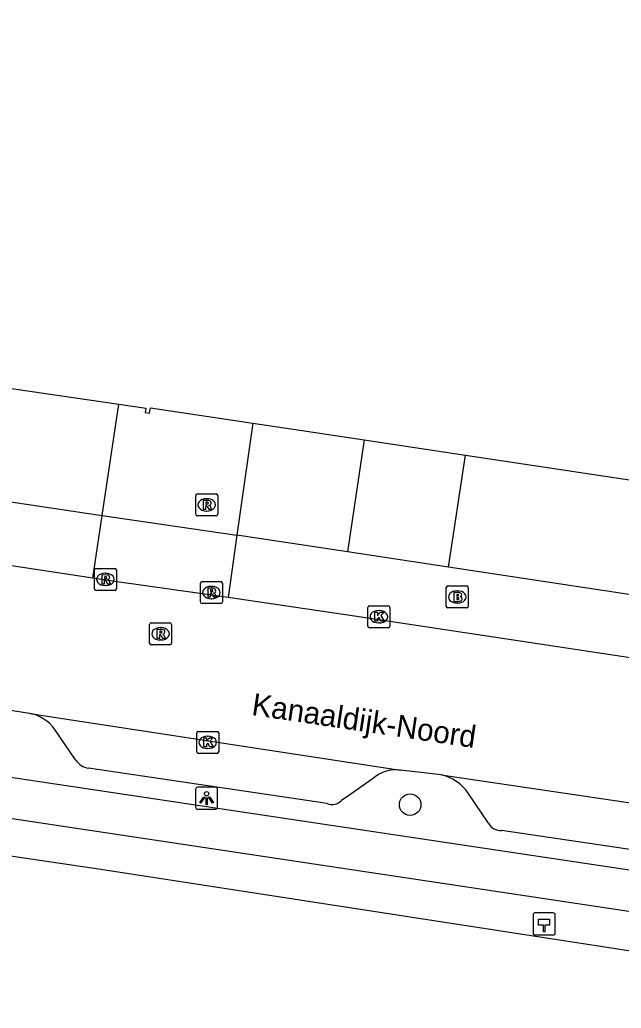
# Model space of a CAD drawing. Extents: x 163010 to 163853, y 382793 to 383982.
# Drawn here: x 163641 to 163668.32, y 382793.19 to 382838.1 of the extents above; entities that cross this region are included whole.
import ezdxf

# ---------------------------------------------------------------- set-up
doc = ezdxf.new("R2010")
doc.units = 0
for name, color, linetype in [('IMGEO_Boom', 7, 'Continuous'), ('IMGEO_Brandkraan', 7, 'Continuous'), ('IMGEO_Fietspad_open', 7, 'Continuous'), ('IMGEO_Hectometerpaal', 7, 'Continuous'), ('IMGEO_Kolk', 7, 'Continuous'), ('IMGEO_Lichtpunt', 7, 'Continuous'), ('IMGEO_Openbare_ruimte_label', 7, 'Continuous'), ('IMGEO_Pand', 7, 'Continuous'), ('IMGEO_Parkeervlak_open', 7, 'Continuous'), ('IMGEO_Rijbaan_lokaal_open', 7, 'Continuous'), ('IMGEO_Rioolput', 7, 'Continuous'), ('IMGEO_Voetpad_open', 7, 'Continuous'), ('IMGEO_Waterloop', 7, 'Continuous')]:
    doc.layers.add(name, color=color, linetype=linetype)

msp = doc.modelspace()

# ---------------------------------------------------------------- linework, layer by layer
at = {"layer": 'IMGEO_Boom'}
msp.add_circle((163658.734, 382802.442), 0.489, dxfattribs=at)
at = {"layer": 'IMGEO_Brandkraan'}
for p, q in [((163660.375, 382811.45), (163660.375, 382812.302)), ((163660.45, 382812.376), (163661.302, 382812.376)), ((163661.376, 382812.302), (163661.376, 382811.45)), ((163660.863, 382812.156), (163660.888, 382812.156)), ((163661.302, 382811.376), (163660.45, 382811.376)), ((163660.886, 382811.596), (163660.861, 382811.596))]:
    msp.add_line(p, q, dxfattribs=at)
for points in [[(163660.375, 382811.45), (163660.375, 382812.302)], [(163660.45, 382812.376), (163661.302, 382812.376)], [(163661.376, 382812.302), (163661.376, 382811.45)], [(163660.723, 382812.076), (163660.723, 382811.676), (163660.936, 382811.676)], [(163660.954, 382812.076), (163660.723, 382812.076)], [(163660.902, 382811.995), (163660.848, 382811.995), (163660.848, 382811.919)], [(163660.848, 382811.919), (163660.901, 382811.919)], [(163660.91, 382811.843), (163660.848, 382811.843), (163660.848, 382811.762)], [(163660.848, 382811.762), (163660.91, 382811.762)], [(163661.302, 382811.376), (163660.45, 382811.376)]]:
    msp.add_lwpolyline(points, dxfattribs=at)
for centre, radius, start, end in [((163660.452, 382812.3), 0.0765, 91.552, 178.448), ((163660.452, 382812.3), 0.0765, 91.552, 178.448), ((163661.3, 382812.3), 0.0765, 1.552, 88.448), ((163661.3, 382812.3), 0.0765, 1.552, 88.448), ((163660.903, 382811.957), 0.0379, 267.8285, 90.9355), ((163660.911, 382811.802), 0.0404, 269.8759, 90.5077), ((163660.958, 382811.931), 0.145, 59.4692, 91.5367), ((163660.983, 382811.978), 0.0922, 285.5137, 58.1501), ((163660.988, 382811.786), 0.105, 301.3115, 78.989), ((163660.452, 382811.452), 0.0765, 181.552, 268.448), ((163660.452, 382811.452), 0.0765, 181.552, 268.448), ((163660.942, 382811.927), 0.251, 268.6676, 293.5347), ((163661.3, 382811.452), 0.0765, 271.552, 358.448), ((163661.3, 382811.452), 0.0765, 271.552, 358.448)]:
    msp.add_arc(centre, radius, start, end, dxfattribs=at)
for centre, major_axis, ratio, start_param, end_param in [((163660.862, 382811.876), (-0.387, 0.002), 0.722429, 4.712389, 7.853982), ((163660.887, 382811.876), (-0.39, 0.002), 0.717154, 1.570796, 4.712389)]:
    msp.add_ellipse(centre, major_axis=major_axis, ratio=ratio, start_param=start_param, end_param=end_param, dxfattribs=at)
at = {"layer": 'IMGEO_Fietspad_open'}
for points in [[(163686.181, 382796.847), (163580.024, 382812.745), (163535.568, 382819.448), (163509.609, 382823.407)], [(163509.094, 382821.64), (163535.397, 382817.662), (163579.683, 382810.971), (163685.894, 382795.009), (163685.894, 382795.009)]]:
    msp.add_lwpolyline(points, dxfattribs=at)
at = {"layer": 'IMGEO_Hectometerpaal'}
for p, q in [((163664.321, 382797.439), (163664.321, 382796.598)), ((163664.321, 382797.439), (163664.321, 382796.598)), ((163665.237, 382797.523), (163664.396, 382797.523)), ((163665.237, 382797.523), (163664.396, 382797.523)), ((163665.321, 382796.607), (163665.321, 382797.448)), ((163665.321, 382796.607), (163665.321, 382797.448)), ((163664.405, 382796.523), (163665.246, 382796.523)), ((163664.405, 382796.523), (163665.246, 382796.523))]:
    msp.add_line(p, q, dxfattribs=at)
msp.add_lwpolyline([(163664.846, 382796.667), (163664.786, 382796.667), (163664.786, 382796.972), (163664.566, 382796.972), (163664.566, 382797.241), (163665.066, 382797.241), (163665.066, 382796.972), (163664.846, 382796.972), (163664.846, 382796.667)], dxfattribs=at)
for centre, start, end in [((163664.399, 382797.445), 92.4484, 184.2845), ((163664.399, 382797.445), 92.4484, 184.2845), ((163665.243, 382797.445), 2.4484, 94.2845), ((163665.243, 382797.445), 2.4484, 94.2845), ((163664.399, 382796.601), 182.4484, 274.2845), ((163664.399, 382796.601), 182.4484, 274.2845), ((163665.243, 382796.601), 272.4484, 4.2845), ((163665.243, 382796.601), 272.4484, 4.2845)]:
    msp.add_arc(centre, 0.0779, start, end, dxfattribs=at)
at = {"layer": 'IMGEO_Kolk'}
for p, q in [((163656.812, 382810.553), (163656.812, 382811.405)), ((163656.887, 382811.479), (163657.739, 382811.479)), ((163657.813, 382811.405), (163657.813, 382810.553)), ((163657.3, 382811.259), (163657.325, 382811.259)), ((163657.739, 382810.479), (163656.887, 382810.479)), ((163657.323, 382810.699), (163657.298, 382810.699)), ((163649.041, 382804.846), (163649.041, 382805.698)), ((163649.116, 382805.772), (163649.968, 382805.772)), ((163649.529, 382805.552), (163649.554, 382805.552)), ((163650.042, 382805.698), (163650.042, 382804.846)), ((163649.552, 382804.992), (163649.527, 382804.992)), ((163649.968, 382804.772), (163649.116, 382804.772))]:
    msp.add_line(p, q, dxfattribs=at)
for points in [[(163656.812, 382810.553), (163656.812, 382811.405)], [(163656.887, 382811.479), (163657.739, 382811.479)], [(163657.813, 382811.405), (163657.813, 382810.553)], [(163657.133, 382811.179), (163657.256, 382811.179), (163657.256, 382811.028), (163657.386, 382811.179), (163657.55, 382811.179), (163657.404, 382811.028), (163657.557, 382810.779), (163657.405, 382810.779), (163657.32, 382810.943), (163657.256, 382810.876), (163657.256, 382810.779), (163657.133, 382810.779), (163657.133, 382811.179)], [(163657.739, 382810.479), (163656.887, 382810.479)], [(163649.041, 382804.846), (163649.041, 382805.698)], [(163649.116, 382805.772), (163649.968, 382805.772)], [(163649.362, 382805.472), (163649.485, 382805.472), (163649.485, 382805.321), (163649.615, 382805.472), (163649.779, 382805.472), (163649.633, 382805.321), (163649.786, 382805.072), (163649.634, 382805.072), (163649.549, 382805.236), (163649.485, 382805.169), (163649.485, 382805.072), (163649.362, 382805.072), (163649.362, 382805.472)], [(163650.042, 382805.698), (163650.042, 382804.846)], [(163649.968, 382804.772), (163649.116, 382804.772)]]:
    msp.add_lwpolyline(points, dxfattribs=at)
for centre, start, end in [((163656.889, 382811.403), 91.552, 178.448), ((163656.889, 382811.403), 91.552, 178.448), ((163657.737, 382811.403), 1.552, 88.448), ((163657.737, 382811.403), 1.552, 88.448), ((163656.889, 382810.555), 181.552, 268.448), ((163656.889, 382810.555), 181.552, 268.448), ((163657.737, 382810.555), 271.552, 358.448), ((163657.737, 382810.555), 271.552, 358.448), ((163649.118, 382805.696), 91.552, 178.448), ((163649.118, 382805.696), 91.552, 178.448), ((163649.966, 382805.696), 1.552, 88.448), ((163649.966, 382805.696), 1.552, 88.448), ((163649.118, 382804.848), 181.552, 268.448), ((163649.118, 382804.848), 181.552, 268.448), ((163649.966, 382804.848), 271.552, 358.448), ((163649.966, 382804.848), 271.552, 358.448)]:
    msp.add_arc(centre, 0.0765, start, end, dxfattribs=at)
for centre, major_axis, ratio, start_param, end_param in [((163657.299, 382810.979), (-0.387, 0.002), 0.722429, 4.712389, 7.853982), ((163657.324, 382810.979), (-0.39, 0.002), 0.717154, 1.570796, 4.712389), ((163649.528, 382805.272), (-0.387, 0.002), 0.722429, 4.712389, 7.853982), ((163649.553, 382805.272), (-0.39, 0.002), 0.717154, 1.570796, 4.712389)]:
    msp.add_ellipse(centre, major_axis=major_axis, ratio=ratio, start_param=start_param, end_param=end_param, dxfattribs=at)
at = {"layer": 'IMGEO_Lichtpunt'}
for p, q in [((163649.894, 382803.234), (163649.086, 382803.234)), ((163649.894, 382803.234), (163649.086, 382803.234)), ((163648.992, 382803.139), (163648.992, 382802.332)), ((163648.992, 382803.139), (163648.992, 382802.332)), ((163649.988, 382802.332), (163649.988, 382803.139)), ((163649.988, 382802.332), (163649.988, 382803.139)), ((163649.086, 382802.238), (163649.894, 382802.238)), ((163649.086, 382802.238), (163649.894, 382802.238))]:
    msp.add_line(p, q, dxfattribs=at)
for points in [[(163649.366, 382802.803), (163649.405, 382802.775), (163649.217, 382802.513), (163649.179, 382802.54), (163649.366, 382802.803)], [(163649.468, 382802.755), (163649.515, 382802.755), (163649.515, 382802.433), (163649.468, 382802.433), (163649.468, 382802.755)], [(163649.578, 382802.775), (163649.616, 382802.802), (163649.803, 382802.54), (163649.764, 382802.512), (163649.578, 382802.775)]]:
    msp.add_lwpolyline(points, dxfattribs=at)
msp.add_circle((163649.491, 382802.937), 0.0994, dxfattribs=at)
for centre, start, end in [((163649.086, 382803.139), 90, 180), ((163649.086, 382803.139), 90, 180), ((163649.894, 382803.139), 0, 90), ((163649.894, 382803.139), 0, 90), ((163649.086, 382802.332), 180, 270), ((163649.086, 382802.332), 180, 270), ((163649.894, 382802.332), 270, 0), ((163649.894, 382802.332), 270, 360)]:
    msp.add_arc(centre, 0.0946, start, end, dxfattribs=at)
at = {"layer": 'IMGEO_Pand'}
for points in [[(163623.367, 382823.699), (163624.005, 382823.606), (163624.033, 382823.795), (163635.119, 382822.162), (163635.089, 382821.964), (163635.286, 382821.935), (163635.329, 382822.122), (163645.496, 382820.628)], [(163645.496, 382820.628), (163646.643, 382820.46), (163646.725, 382820.448), (163646.696, 382820.25), (163646.902, 382820.219), (163646.94, 382820.467), (163651.593, 382819.768)], [(163651.593, 382819.768), (163653.717, 382819.449), (163656.645, 382819.009)], [(163656.645, 382819.009), (163661.241, 382818.318)], [(163661.241, 382818.318), (163676.444, 382816.031)]]:
    msp.add_lwpolyline(points, dxfattribs=at)
at = {"layer": 'IMGEO_Parkeervlak_open'}
for points in [[(163643.532, 382804.474), (163642.598, 382805.86)], [(163654.962, 382802.494), (163644.131, 382804.098)], [(163657.013, 382803.601), (163655.997, 382802.893), (163655.615, 382802.626)], [(163662.288, 382801.602), (163661.374, 382802.97)], [(163673.733, 382799.669), (163662.89, 382801.275)]]:
    msp.add_lwpolyline(points, dxfattribs=at)
for centre, radius, start, end in [((163641.118, 382804.792), 1.825, 35.8123, 79.388), ((163644.268, 382804.981), 0.893, 214.5607, 261.2053), ((163658.078, 382802.473), 1.551, 82.1192, 133.3734), ((163659.657, 382801.745), 2.109, 35.5, 76.7347), ((163655.192, 382803.037), 0.59, 247.0448, 315.8112), ((163662.843, 382801.906), 0.633, 208.7315, 274.2478)]:
    msp.add_arc(centre, radius, start, end, dxfattribs=at)
at = {"layer": 'IMGEO_Rijbaan_lokaal_open'}
for points in [[(163644.324, 382812.732), (163619.059, 382816.555)], [(163650.463, 382811.847), (163645.421, 382812.566), (163644.324, 382812.732)], [(163677.057, 382807.862), (163656.2, 382811), (163652.619, 382811.539), (163650.463, 382811.847)], [(163641.454, 382806.586), (163641.333, 382806.604), (163639.567, 382806.88)], [(163641.454, 382806.586), (163658.291, 382804.01)], [(163660.141, 382803.798), (163658.291, 382804.01)], [(163660.141, 382803.798), (163676.222, 382801.414)]]:
    msp.add_lwpolyline(points, dxfattribs=at)
at = {"layer": 'IMGEO_Rioolput'}
for p, q in [((163648.996, 382815.634), (163648.996, 382816.486)), ((163649.071, 382816.56), (163649.923, 382816.56)), ((163649.484, 382816.34), (163649.509, 382816.34)), ((163649.997, 382816.486), (163649.997, 382815.634)), ((163649.507, 382815.78), (163649.482, 382815.78)), ((163649.923, 382815.56), (163649.071, 382815.56)), ((163644.392, 382812.25), (163644.392, 382813.102)), ((163644.467, 382813.176), (163645.319, 382813.176)), ((163645.393, 382813.102), (163645.393, 382812.25)), ((163644.88, 382812.956), (163644.905, 382812.956)), ((163645.319, 382812.176), (163644.467, 382812.176)), ((163644.903, 382812.396), (163644.878, 382812.396)), ((163649.207, 382811.65), (163649.207, 382812.502)), ((163649.282, 382812.576), (163650.134, 382812.576)), ((163649.695, 382812.356), (163649.72, 382812.356)), ((163650.208, 382812.502), (163650.208, 382811.65)), ((163649.718, 382811.796), (163649.693, 382811.796)), ((163650.134, 382811.576), (163649.282, 382811.576)), ((163646.898, 382809.778), (163646.898, 382810.63)), ((163646.973, 382810.704), (163647.825, 382810.704)), ((163647.386, 382810.484), (163647.411, 382810.484)), ((163647.899, 382810.63), (163647.899, 382809.778)), ((163647.409, 382809.924), (163647.384, 382809.924)), ((163647.825, 382809.704), (163646.973, 382809.704))]:
    msp.add_line(p, q, dxfattribs=at)
for points in [[(163648.996, 382815.634), (163648.996, 382816.486)], [(163649.071, 382816.56), (163649.923, 382816.56)], [(163649.585, 382816.258), (163649.333, 382816.26), (163649.333, 382815.86)], [(163649.997, 382816.486), (163649.997, 382815.634)], [(163649.333, 382815.86), (163649.457, 382815.86), (163649.457, 382816.022), (163649.468, 382816.022)], [(163649.511, 382816.179), (163649.457, 382816.179), (163649.457, 382816.098)], [(163649.457, 382816.098), (163649.509, 382816.098)], [(163649.515, 382815.993), (163649.586, 382815.86), (163649.726, 382815.86), (163649.661, 382815.986)], [(163649.923, 382815.56), (163649.071, 382815.56)], [(163644.392, 382812.25), (163644.392, 382813.102)], [(163644.467, 382813.176), (163645.319, 382813.176)], [(163645.393, 382813.102), (163645.393, 382812.25)], [(163644.981, 382812.874), (163644.729, 382812.876), (163644.729, 382812.476)], [(163644.729, 382812.476), (163644.853, 382812.476), (163644.853, 382812.638), (163644.864, 382812.638)], [(163644.907, 382812.795), (163644.853, 382812.795), (163644.853, 382812.714)], [(163644.853, 382812.714), (163644.905, 382812.714)], [(163644.911, 382812.609), (163644.982, 382812.476), (163645.122, 382812.476), (163645.057, 382812.602)], [(163645.319, 382812.176), (163644.467, 382812.176)], [(163649.207, 382811.65), (163649.207, 382812.502)], [(163649.282, 382812.576), (163650.134, 382812.576)], [(163649.796, 382812.274), (163649.544, 382812.276), (163649.544, 382811.876)], [(163649.722, 382812.195), (163649.668, 382812.195), (163649.668, 382812.114)], [(163650.208, 382812.502), (163650.208, 382811.65)], [(163649.544, 382811.876), (163649.668, 382811.876), (163649.668, 382812.038), (163649.679, 382812.038)], [(163649.668, 382812.114), (163649.72, 382812.114)], [(163649.726, 382812.009), (163649.797, 382811.876), (163649.937, 382811.876), (163649.872, 382812.002)], [(163650.134, 382811.576), (163649.282, 382811.576)], [(163646.898, 382809.778), (163646.898, 382810.63)], [(163646.973, 382810.704), (163647.825, 382810.704)], [(163647.487, 382810.402), (163647.235, 382810.404), (163647.235, 382810.004)], [(163647.899, 382810.63), (163647.899, 382809.778)], [(163647.235, 382810.004), (163647.359, 382810.004), (163647.359, 382810.166), (163647.37, 382810.166)], [(163647.413, 382810.323), (163647.359, 382810.323), (163647.359, 382810.242)], [(163647.359, 382810.242), (163647.411, 382810.242)], [(163647.417, 382810.137), (163647.488, 382810.004), (163647.628, 382810.004), (163647.563, 382810.13)], [(163647.825, 382809.704), (163646.973, 382809.704)]]:
    msp.add_lwpolyline(points, dxfattribs=at)
for centre, radius, start, end in [((163649.073, 382816.484), 0.0765, 91.552, 178.448), ((163649.073, 382816.484), 0.0765, 91.552, 178.448), ((163649.584, 382816.148), 0.109, 350.3612, 89.416), ((163649.921, 382816.484), 0.0765, 1.552, 88.448), ((163649.921, 382816.484), 0.0765, 1.552, 88.448), ((163649.467, 382815.969), 0.0533, 26.0293, 88.6989), ((163649.493, 382816.287), 0.19, 274.7715, 282.9687), ((163649.517, 382816.083), 0.0964, 77.0061, 93.1865), ((163649.531, 382816.14), 0.0378, 276.6634, 79.6772), ((163649.582, 382816.148), 0.112, 277.5842, 350.9817), ((163649.566, 382815.933), 0.108, 29.5134, 73.7905), ((163649.073, 382815.636), 0.0765, 181.552, 268.448), ((163649.073, 382815.636), 0.0765, 181.552, 268.448), ((163649.921, 382815.636), 0.0765, 271.552, 358.448), ((163649.921, 382815.636), 0.0765, 271.552, 358.448), ((163644.469, 382813.1), 0.0765, 91.552, 178.448), ((163644.469, 382813.1), 0.0765, 91.552, 178.448), ((163645.317, 382813.1), 0.0765, 1.552, 88.448), ((163645.317, 382813.1), 0.0765, 1.552, 88.448), ((163644.863, 382812.585), 0.0533, 26.0293, 88.6989), ((163644.889, 382812.903), 0.19, 274.7715, 282.9687), ((163644.913, 382812.699), 0.0964, 77.0061, 93.1865), ((163644.927, 382812.756), 0.0378, 276.6634, 79.6772), ((163644.98, 382812.764), 0.109, 350.3612, 89.416), ((163644.978, 382812.764), 0.112, 277.5842, 350.9817), ((163644.962, 382812.549), 0.108, 29.5134, 73.7905), ((163644.469, 382812.252), 0.0765, 181.552, 268.448), ((163644.469, 382812.252), 0.0765, 181.552, 268.448), ((163645.317, 382812.252), 0.0765, 271.552, 358.448), ((163645.317, 382812.252), 0.0765, 271.552, 358.448), ((163649.284, 382812.5), 0.0765, 91.552, 178.448), ((163649.284, 382812.5), 0.0765, 91.552, 178.448), ((163649.728, 382812.099), 0.0964, 77.0061, 93.1865), ((163649.742, 382812.156), 0.0378, 276.6634, 79.6772), ((163649.795, 382812.164), 0.109, 350.3612, 89.416), ((163650.132, 382812.5), 0.0765, 1.552, 88.448), ((163650.132, 382812.5), 0.0765, 1.552, 88.448), ((163649.678, 382811.985), 0.0533, 26.0293, 88.6989), ((163649.704, 382812.303), 0.19, 274.7715, 282.9687), ((163649.793, 382812.164), 0.112, 277.5842, 350.9817), ((163649.777, 382811.949), 0.108, 29.5134, 73.7905), ((163649.284, 382811.652), 0.0765, 181.552, 268.448), ((163649.284, 382811.652), 0.0765, 181.552, 268.448), ((163650.132, 382811.652), 0.0765, 271.552, 358.448), ((163650.132, 382811.652), 0.0765, 271.552, 358.448), ((163646.975, 382810.628), 0.0765, 91.552, 178.448), ((163646.975, 382810.628), 0.0765, 91.552, 178.448), ((163647.486, 382810.292), 0.109, 350.3612, 89.416), ((163647.823, 382810.628), 0.0765, 1.552, 88.448), ((163647.823, 382810.628), 0.0765, 1.552, 88.448), ((163647.369, 382810.113), 0.0533, 26.0293, 88.6989), ((163647.395, 382810.431), 0.19, 274.7715, 282.9687), ((163647.419, 382810.227), 0.0964, 77.0061, 93.1865), ((163647.433, 382810.284), 0.0378, 276.6634, 79.6772), ((163647.484, 382810.292), 0.112, 277.5842, 350.9817), ((163647.468, 382810.077), 0.108, 29.5134, 73.7905), ((163646.975, 382809.78), 0.0765, 181.552, 268.448), ((163646.975, 382809.78), 0.0765, 181.552, 268.448), ((163647.823, 382809.78), 0.0765, 271.552, 358.448), ((163647.823, 382809.78), 0.0765, 271.552, 358.448)]:
    msp.add_arc(centre, radius, start, end, dxfattribs=at)
for centre, major_axis, ratio, start_param, end_param in [((163649.483, 382816.06), (-0.387, 0.002), 0.722429, 4.712389, 7.853982), ((163649.508, 382816.06), (-0.39, 0.002), 0.717154, 1.570796, 4.712389), ((163644.879, 382812.676), (-0.387, 0.002), 0.722429, 4.712389, 7.853982), ((163644.904, 382812.676), (-0.39, 0.002), 0.717154, 1.570796, 4.712389), ((163649.694, 382812.076), (-0.387, 0.002), 0.722429, 4.712389, 7.853982), ((163649.719, 382812.076), (-0.39, 0.002), 0.717154, 1.570796, 4.712389), ((163647.385, 382810.204), (-0.387, 0.002), 0.722429, 4.712389, 7.853982), ((163647.41, 382810.204), (-0.39, 0.002), 0.717154, 1.570796, 4.712389)]:
    msp.add_ellipse(centre, major_axis=major_axis, ratio=ratio, start_param=start_param, end_param=end_param, dxfattribs=at)
at = {"layer": 'IMGEO_Voetpad_open'}
for points in [[(163644.746, 382815.572), (163645.496, 382820.628)], [(163651.593, 382819.768), (163650.867, 382814.677)], [(163621.341, 382819.074), (163644.746, 382815.572)], [(163656.645, 382819.009), (163655.882, 382813.931)], [(163660.477, 382813.236), (163661.241, 382818.318)], [(163644.324, 382812.732), (163644.746, 382815.572)], [(163644.746, 382815.572), (163650.867, 382814.677)], [(163650.867, 382814.677), (163650.463, 382811.847)], [(163655.882, 382813.931), (163650.867, 382814.677)], [(163660.477, 382813.236), (163655.882, 382813.931)], [(163675.673, 382810.936), (163660.477, 382813.236)]]:
    msp.add_lwpolyline(points, dxfattribs=at)
at = {"layer": 'IMGEO_Waterloop'}
msp.add_lwpolyline([(163685.611, 382793.195), (163685.611, 382793.195), (163685.451, 382793.218), (163644.684, 382799.5), (163532.552, 382816.044), (163514.398, 382818.897), (163500, 382817.915), (163490.933, 382817.132), (163485.145, 382816.814), (163483.656, 382816.879), (163421.963, 382825.134), (163407.316, 382827.646), (163347.839, 382838.095)], dxfattribs=at)

# ---------------------------------------------------------------- texts
at = {"layer": 'IMGEO_Openbare_ruimte_label'}
msp.add_text('Kanaaldijk-Noord', height=1, rotation=351.5457, dxfattribs=at).set_placement((163651.498, 382806.521))
msp.add_text('Kanaaldijk-Noord', height=1, rotation=351.5457, dxfattribs=at).set_placement((163651.498, 382806.521))

doc.saveas('drawing.dxf')
